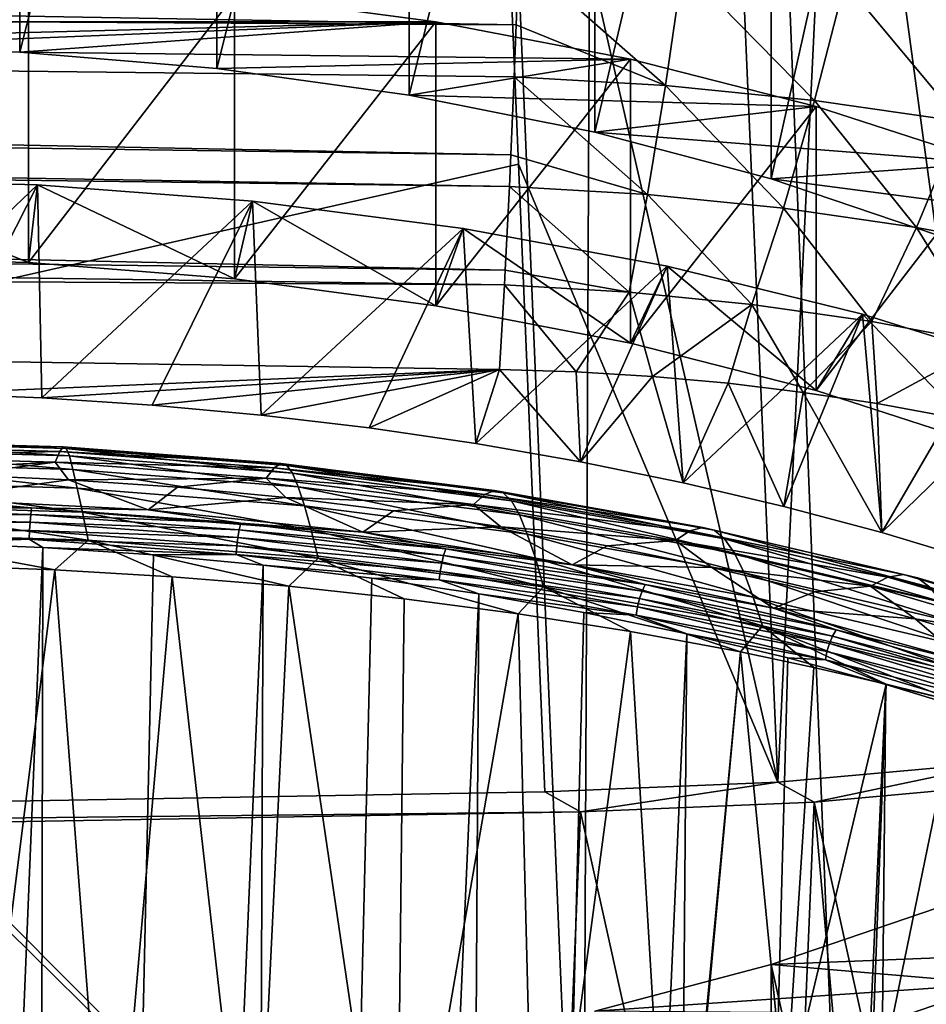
# Model space of a CAD drawing. Header units: metres. Extents: x -109 to 109, y -78 to 121.
# Tile 1020 of 1056: x 77.72 to 83.25, y -8.53 to -2.52. Entities that reach past the tile are written whole.
import ezdxf

# ---------------------------------------------------------------- set-up
doc = ezdxf.new("R2010")
doc.units = ezdxf.units.M
doc.layers.add('solid_508554_SW0001', color=7, linetype='CONTINUOUS')

msp = doc.modelspace()

# ---------------------------------------------------------------- linework, layer by layer
at = {"layer": 'solid_508554_SW0001'}
for points in [[(85.946709, -11.078616, -19.508739), (82.994003, 25.270775, -38.917351), (84.637512, 25.541044, -38.537006)], [(84.380135, -11.303519, -19.861017), (81.315811, 25.073969, -39.156639), (82.994003, 25.270775, -38.917351)], [(85.946709, -11.078616, -19.508739), (84.380135, -11.303519, -19.861017), (82.994003, 25.270775, -38.917351)], [(81.315811, 25.073969, -39.156639), (81.14859, -11.530108, -20.201883), (80.387276, 6.654893, -29.697725)], [(82.773148, -11.451216, -20.095688), (81.14859, -11.530108, -20.201883), (81.315811, 25.073969, -39.156639)], [(84.380135, -11.303519, -19.861017), (82.773148, -11.451216, -20.095688), (81.315811, 25.073969, -39.156639)], [(63.469975, 6.192746, -30.122536), (80.387276, 6.654893, -29.697725), (81.14859, -11.530108, -20.201883)], [(63.329746, 6.03775, -30.047371), (63.469975, 6.192746, -30.122536), (81.14859, -11.530108, -20.201883)], [(61.996216, 4.658984, -29.382126), (63.329746, 6.03775, -30.047371), (81.14859, -11.530108, -20.201883)], [(61.628754, 4.306551, -29.213125), (61.996216, 4.658984, -29.382126), (81.14859, -11.530108, -20.201883)], [(60.411095, 3.212779, -28.691673), (61.628754, 4.306551, -29.213125), (81.14859, -11.530108, -20.201883)], [(59.783779, 2.689857, -28.444147), (60.411095, 3.212779, -28.691673), (81.14859, -11.530108, -20.201883)], [(58.722435, 1.861496, -28.054703), (59.783779, 2.689857, -28.444147), (81.14859, -11.530108, -20.201883)], [(77.7164, -2.721822, 14.485667), (76.5, -2.688844, 14.542786), (77.716362, 2.127923, 11.685671)], [(77.7164, -2.721822, 14.485667), (77.716362, 2.127923, 11.685671), (78.918457, 2.029385, 11.514997)], [(77.7164, -2.721822, 14.485667), (78.918457, 2.029385, 11.514997), (78.91851, -2.820364, 14.314987)], [(78.91851, -2.820364, 14.314987), (78.918457, 2.029385, 11.514997), (80.092194, 1.866439, 11.232767)], [(57.815121, 1.205033, -27.748676), (58.722435, 1.861496, -28.054703), (81.14859, -11.530108, -20.201883)], [(78.91851, -2.820364, 14.314987), (80.092194, 1.866439, 11.232767), (80.092232, -2.98331, 14.032755)], [(80.092232, -2.98331, 14.032755), (80.092194, 1.866439, 11.232767), (81.223808, 1.640997, 10.84229)], [(80.092232, -2.98331, 14.032755), (81.223808, 1.640997, 10.84229), (81.223824, -3.208749, 13.642284)], [(81.223824, -3.208749, 13.642284), (81.223808, 1.640997, 10.84229), (82.300041, 1.355702, 10.348145)], [(81.223824, -3.208749, 13.642284), (82.300041, 1.355702, 10.348145), (82.300018, -3.494034, 13.148155)], [(82.300018, -3.494034, 13.148155), (82.300041, 1.355702, 10.348145), (83.308266, 1.0139, 9.756125)], [(56.940334, 0.613612, -27.475229), (57.815121, 1.205033, -27.748676), (81.14859, -11.530108, -20.201883)], [(82.300018, -3.494034, 13.148155), (83.308266, 1.0139, 9.756125), (83.30822, -3.835825, 12.556156)], [(55.729958, -0.142934, -27.129026), (56.940334, 0.613612, -27.475229), (81.14859, -11.530108, -20.201883)], [(83.743111, -7.046091, -18.515766), (83.411385, 0.626964, -22.523962), (82.712982, 0.551443, -22.646475)], [(82.341148, -7.172977, -18.73554), (82.712982, 0.551443, -22.646475), (82.009338, 0.492534, -22.739634)], [(82.341148, -7.172977, -18.73554), (83.743111, -7.046091, -18.515766), (82.712982, 0.551443, -22.646475)], [(82.341148, -7.172977, -18.73554), (82.009338, 0.492534, -22.739634), (80.598335, 0.425171, -22.83688)], [(80.598335, 0.425171, -22.83688), (53.05484, -0.055749, -23.669857), (62.333652, -7.556811, -19.40036)], [(80.758621, -3.403568, -20.837589), (80.598335, 0.425171, -22.83688), (62.333652, -7.556811, -19.40036)], [(82.341148, -7.172977, -18.73554), (80.598335, 0.425171, -22.83688), (80.758621, -3.403568, -20.837589)], [(55.071178, -0.526591, -26.955231), (55.729958, -0.142934, -27.129026), (81.14859, -11.530108, -20.201883)], [(53.52663, -1.3544, -26.585077), (55.071178, -0.526591, -26.955231), (81.14859, -11.530108, -20.201883)], [(53.110744, -1.560997, -26.493895), (53.52663, -1.3544, -26.585077), (81.14859, -11.530108, -20.201883)], [(22.919664, -1.530367, 22.35878), (80.745361, -2.555794, 20.688955), (80.761269, -2.137419, 21.034967)], [(22.919664, -1.530367, 22.35878), (24.056143, -2.221804, 21.703217), (80.745361, -2.555794, 20.688955)], [(51.244095, -2.409353, -26.125713), (53.110744, -1.560997, -26.493895), (81.14859, -11.530108, -20.201883)], [(81.654694, -2.92559, 20.322475), (80.761269, -2.137419, 21.034967), (80.745361, -2.555794, 20.688955)], [(81.76149, -2.196542, 20.953304), (80.761269, -2.137419, 21.034967), (81.654694, -2.92559, 20.322475)], [(81.76149, -2.196542, 20.953304), (81.654694, -2.92559, 20.322475), (82.56366, -3.017047, 20.178062)], [(82.747986, -2.295825, 20.799891), (81.76149, -2.196542, 20.953304), (82.56366, -3.017047, 20.178062)], [(24.056143, -2.221804, 21.703217), (80.732651, -2.871363, 20.401348), (80.745361, -2.555794, 20.688955)], [(24.056143, -2.221804, 21.703217), (80.712067, -3.348359, 19.916126), (80.732651, -2.871363, 20.401348)], [(24.056143, -2.221804, 21.703217), (24.634529, -2.573519, 21.321756), (80.712067, -3.348359, 19.916126)], [(76.5, -3.970895, 16.322208), (76.5, -2.238844, 15.322208), (77.770103, -2.272128, 15.264559)], [(77.770103, -4.004179, 16.264559), (76.5, -3.970895, 16.322208), (77.770103, -2.272128, 15.264559)], [(77.770103, -4.004179, 16.264559), (77.770103, -2.272128, 15.264559), (79.02623, -2.371609, 15.092253)], [(82.747986, -2.295825, 20.799891), (82.56366, -3.017047, 20.178062), (83.453758, -3.144498, 19.969561)], [(83.714401, -2.434199, 20.576492), (82.747986, -2.295825, 20.799891), (83.453758, -3.144498, 19.969561)], [(72.745361, -2.53619, 14.80719), (80.254639, -2.53619, 14.80719), (79.02623, -2.371609, 15.092253)], [(73.97377, -2.371609, 15.092253), (72.745361, -2.53619, 14.80719), (79.02623, -2.371609, 15.092253)], [(77.770103, -4.004179, 16.264559), (79.02623, -2.371609, 15.092253), (79.02623, -4.10366, 16.092253)], [(79.02623, -4.10366, 16.092253), (79.02623, -2.371609, 15.092253), (80.254639, -2.53619, 14.80719)], [(51.088249, -2.474628, -26.097864), (51.244095, -2.409353, -26.125713), (81.14859, -11.530108, -20.201883)], [(49.041775, -3.246512, -25.776564), (51.088249, -2.474628, -26.097864), (81.14859, -11.530108, -20.201883)], [(24.634529, -2.573519, 21.321756), (80.703201, -3.541171, 19.700146), (80.712067, -3.348359, 19.916126)], [(24.634529, -2.573519, 21.321756), (25.053471, -2.827595, 21.021948), (80.703201, -3.541171, 19.700146)], [(71.558113, -2.764065, 14.412498), (76.5, -2.688844, 14.542786), (80.254639, -2.53619, 14.80719)], [(72.745361, -2.53619, 14.80719), (71.558113, -2.764065, 14.412498), (80.254639, -2.53619, 14.80719)], [(77.7164, -2.721822, 14.485667), (80.254639, -2.53619, 14.80719), (76.5, -2.688844, 14.542786)], [(77.7164, -2.721822, 14.485667), (81.441887, -2.764065, 14.412498), (80.254639, -2.53619, 14.80719)], [(79.02623, -4.10366, 16.092253), (80.254639, -2.53619, 14.80719), (80.254639, -4.268241, 15.80719)], [(80.254639, -4.268241, 15.80719), (80.254639, -2.53619, 14.80719), (81.441887, -2.764065, 14.412498)], [(81.654694, -2.92559, 20.322475), (80.745361, -2.555794, 20.688955), (80.732651, -2.871363, 20.401348)], [(77.7164, -2.721822, 14.485667), (78.91851, -2.820364, 14.314987), (81.441887, -2.764065, 14.412498)], [(78.91851, -2.820364, 14.314987), (80.092232, -2.98331, 14.032755), (81.441887, -2.764065, 14.412498)], [(80.092232, -2.98331, 14.032755), (82.575005, -3.052741, 13.912497), (81.441887, -2.764065, 14.412498)], [(80.254639, -4.268241, 15.80719), (81.441887, -2.764065, 14.412498), (81.441887, -4.496116, 15.412498)], [(81.441887, -4.496116, 15.412498), (81.441887, -2.764065, 14.412498), (82.575005, -3.052741, 13.912497)], [(25.053471, -2.827595, 21.021948), (80.677933, -4.051526, 19.061102), (80.703201, -3.541171, 19.700146)], [(25.053471, -2.827595, 21.021948), (25.931858, -3.355873, 20.318785), (80.677933, -4.051526, 19.061102)], [(81.544853, -3.590265, 19.62446), (80.732651, -2.871363, 20.401348), (80.712067, -3.348359, 19.916126)], [(81.654694, -2.92559, 20.322475), (80.732651, -2.871363, 20.401348), (81.544853, -3.590265, 19.62446)], [(81.654694, -2.92559, 20.322475), (81.544853, -3.590265, 19.62446), (82.374115, -3.673553, 19.489511)], [(82.56366, -3.017047, 20.178062), (81.654694, -2.92559, 20.322475), (82.374115, -3.673553, 19.489511)], [(80.092232, -2.98331, 14.032755), (81.223824, -3.208749, 13.642284), (82.575005, -3.052741, 13.912497)], [(81.223824, -3.208749, 13.642284), (83.641586, -3.399064, 13.312648), (82.575005, -3.052741, 13.912497)], [(81.441887, -4.496116, 15.412498), (82.575005, -3.052741, 13.912497), (82.575005, -4.784792, 14.912497)], [(82.56366, -3.017047, 20.178062), (82.374115, -3.673553, 19.489511), (83.185806, -3.78967, 19.296503)], [(83.453758, -3.144498, 19.969561), (82.56366, -3.017047, 20.178062), (83.185806, -3.78967, 19.296503)], [(82.575005, -4.784792, 14.912497), (82.575005, -3.052741, 13.912497), (83.641586, -3.399064, 13.312648)], [(83.453758, -3.144498, 19.969561), (83.185806, -3.78967, 19.296503), (83.974747, -3.937689, 19.047024)], [(81.223824, -3.208749, 13.642284), (82.300018, -3.494034, 13.148155), (83.641586, -3.399064, 13.312648)], [(47.672459, -3.692732, -25.598148), (49.041775, -3.246512, -25.776564), (81.14859, -11.530108, -20.201883)], [(25.931858, -3.355873, 20.318785), (26.709761, -3.814027, 19.593912), (80.67321, -4.140594, 18.937866)], [(25.931858, -3.355873, 20.318785), (80.67321, -4.140594, 18.937866), (80.677933, -4.051526, 19.061102)], [(81.544853, -3.590265, 19.62446), (80.712067, -3.348359, 19.916126), (80.703201, -3.541171, 19.700146)], [(80.758621, -3.403568, -20.837589), (62.333652, -7.556811, -19.40036), (80.918915, -7.232305, -18.838299)], [(82.341148, -7.172977, -18.73554), (80.758621, -3.403568, -20.837589), (80.918915, -7.232305, -18.838299)], [(82.300018, -3.494034, 13.148155), (84.629936, -3.799238, 12.619527), (83.641586, -3.399064, 13.312648)], [(82.575005, -4.784792, 14.912497), (83.641586, -3.399064, 13.312648), (83.641586, -5.131115, 14.312648)], [(77.825401, -3.529506, 17.086716), (76.5, -4.794933, 17.894934), (76.5, -3.495895, 17.144934)], [(77.770103, -4.004179, 16.264559), (76.5, -3.495895, 17.144934), (76.5, -3.970895, 16.322208)], [(77.770103, -4.004179, 16.264559), (77.825401, -3.529506, 17.086716), (76.5, -3.495895, 17.144934)], [(77.825401, -3.529506, 17.086716), (77.176514, -4.803673, 17.879795), (76.5, -4.794933, 17.894934)], [(77.825401, -3.529506, 17.086716), (77.851974, -4.829909, 17.834352), (77.176514, -4.803673, 17.879795)], [(77.770103, -4.004179, 16.264559), (79.02623, -4.10366, 16.092253), (77.825401, -3.529506, 17.086716)], [(79.137115, -3.629986, 16.91268), (77.851974, -4.829909, 17.834352), (77.825401, -3.529506, 17.086716)], [(79.02623, -4.10366, 16.092253), (79.137115, -3.629986, 16.91268), (77.825401, -3.529506, 17.086716)], [(81.432999, -4.184717, 18.865999), (80.703201, -3.541171, 19.700146), (80.677933, -4.051526, 19.061102)], [(81.544853, -3.590265, 19.62446), (80.703201, -3.541171, 19.700146), (81.432999, -4.184717, 18.865999)], [(82.300018, -3.494034, 13.148155), (83.30822, -3.835825, 12.556156), (84.629936, -3.799238, 12.619527)], [(81.544853, -3.590265, 19.62446), (81.432999, -4.184717, 18.865999), (82.181137, -4.259571, 18.740887)], [(82.374115, -3.673553, 19.489511), (81.544853, -3.590265, 19.62446), (82.181137, -4.259571, 18.740887)], [(79.137115, -3.629986, 16.91268), (78.523674, -4.873559, 17.758749), (77.851974, -4.829909, 17.834352)], [(79.137115, -3.629986, 16.91268), (79.18911, -4.93442, 17.653334), (78.523674, -4.873559, 17.758749)], [(79.02623, -4.10366, 16.092253), (80.254639, -4.268241, 15.80719), (79.137115, -3.629986, 16.91268)], [(80.421707, -3.796293, 16.624628), (79.18911, -4.93442, 17.653334), (79.137115, -3.629986, 16.91268)], [(80.254639, -4.268241, 15.80719), (80.421707, -3.796293, 16.624628), (79.137115, -3.629986, 16.91268)], [(47.181728, -3.838587, -25.541527), (47.672459, -3.692732, -25.598148), (81.14859, -11.530108, -20.201883)], [(82.374115, -3.673553, 19.489511), (82.181137, -4.259571, 18.740887), (82.913048, -4.364048, 18.563829)], [(83.185806, -3.78967, 19.296503), (82.374115, -3.673553, 19.489511), (82.913048, -4.364048, 18.563829)], [(77.176514, -4.803673, 17.879795), (80.643387, -4.656782, 18.134216), (26.709761, -3.814027, 19.593912)], [(80.67321, -4.140594, 18.937866), (26.709761, -3.814027, 19.593912), (80.643387, -4.656782, 18.134216)], [(46.275829, -4.088829, -25.446898), (47.181728, -3.838587, -25.541527), (81.14859, -11.530108, -20.201883)], [(80.421707, -3.796293, 16.624628), (79.847961, -5.012454, 17.518175), (79.18911, -4.93442, 17.653334)], [(80.421707, -3.796293, 16.624628), (80.498306, -5.107474, 17.353596), (79.847961, -5.012454, 17.518175)], [(80.254639, -4.268241, 15.80719), (81.441887, -4.496116, 15.412498), (80.421707, -3.796293, 16.624628)], [(81.666054, -4.026722, 16.225513), (80.498306, -5.107474, 17.353596), (80.421707, -3.796293, 16.624628)], [(81.441887, -4.496116, 15.412498), (81.666054, -4.026722, 16.225513), (80.421707, -3.796293, 16.624628)], [(83.185806, -3.78967, 19.296503), (82.913048, -4.364048, 18.563829), (83.624161, -4.497297, 18.336309)], [(83.974747, -3.937689, 19.047024), (83.185806, -3.78967, 19.296503), (83.624161, -4.497297, 18.336309)], [(81.666054, -4.026722, 16.225513), (81.137535, -5.2191, 17.160254), (80.498306, -5.107474, 17.353596)], [(81.432999, -4.184717, 18.865999), (80.677933, -4.051526, 19.061102), (80.67321, -4.140594, 18.937866)], [(81.666054, -4.026722, 16.225513), (81.763802, -5.346966, 16.938784), (81.137535, -5.2191, 17.160254)], [(81.441887, -4.496116, 15.412498), (82.575005, -4.784792, 14.912497), (81.666054, -4.026722, 16.225513)], [(82.857445, -4.318922, 15.719408), (81.763802, -5.346966, 16.938784), (81.666054, -4.026722, 16.225513)], [(82.575005, -4.784792, 14.912497), (82.857445, -4.318922, 15.719408), (81.666054, -4.026722, 16.225513)], [(45.302071, -4.330814, -25.359234), (46.275829, -4.088829, -25.446898), (81.14859, -11.530108, -20.201883)], [(80.67321, -4.140594, 18.937866), (80.643387, -4.656782, 18.134216), (81.109558, -4.671045, 18.109512)], [(81.432999, -4.184717, 18.865999), (80.67321, -4.140594, 18.937866), (81.109558, -4.671045, 18.109512)], [(81.432999, -4.184717, 18.865999), (81.109558, -4.671045, 18.109512), (81.575378, -4.699065, 18.060982)], [(82.181137, -4.259571, 18.740887), (81.432999, -4.184717, 18.865999), (81.575378, -4.699065, 18.060982)], [(82.181137, -4.259571, 18.740887), (81.575378, -4.699065, 18.060982), (82.038254, -4.74077, 17.988745)], [(82.181137, -4.259571, 18.740887), (82.038254, -4.74077, 17.988745), (82.495758, -4.79598, 17.893118)], [(82.913048, -4.364048, 18.563829), (82.181137, -4.259571, 18.740887), (82.495758, -4.79598, 17.893118)], [(82.857445, -4.318922, 15.719408), (82.376808, -5.491022, 16.689272), (81.763802, -5.346966, 16.938784)], [(82.857445, -4.318922, 15.719408), (82.974243, -5.650765, 16.412588), (82.376808, -5.491022, 16.689272)], [(82.575005, -4.784792, 14.912497), (83.641586, -5.131115, 14.312648), (82.857445, -4.318922, 15.719408)], [(83.98362, -4.669896, 15.111504), (82.974243, -5.650765, 16.412588), (82.857445, -4.318922, 15.719408)], [(83.641586, -5.131115, 14.312648), (83.98362, -4.669896, 15.111504), (82.857445, -4.318922, 15.719408)], [(44.865479, -4.430293, -25.324623), (45.302071, -4.330814, -25.359234), (81.14859, -11.530108, -20.201883)], [(82.913048, -4.364048, 18.563829), (82.495758, -4.79598, 17.893118), (82.945496, -4.864398, 17.774616)], [(83.624161, -4.497297, 18.336309), (82.913048, -4.364048, 18.563829), (82.945496, -4.864398, 17.774616)], [(44.865479, -4.430293, -25.324623), (81.14859, -11.530108, -20.201883), (43.45417, -4.713041, -25.232952)], [(83.624161, -4.497297, 18.336309), (82.945496, -4.864398, 17.774616), (83.384651, -4.945528, 17.634094)], [(77.176514, -4.803673, 17.879795), (77.851974, -4.829909, 17.834352), (80.643387, -4.656782, 18.134216)], [(77.851974, -4.829909, 17.834352), (78.523674, -4.873559, 17.758749), (80.643387, -4.656782, 18.134216)], [(78.523674, -4.873559, 17.758749), (79.18911, -4.93442, 17.653334), (80.643387, -4.656782, 18.134216)], [(79.18911, -4.93442, 17.653334), (79.847961, -5.012454, 17.518175), (80.643387, -4.656782, 18.134216)], [(79.847961, -5.012454, 17.518175), (80.498306, -5.107474, 17.353596), (80.643387, -4.656782, 18.134216)], [(80.498306, -5.107474, 17.353596), (81.137535, -5.2191, 17.160254), (80.643387, -4.656782, 18.134216)], [(81.137535, -5.2191, 17.160254), (81.109558, -4.671045, 18.109512), (80.643387, -4.656782, 18.134216)], [(81.137535, -5.2191, 17.160254), (81.575378, -4.699065, 18.060982), (81.109558, -4.671045, 18.109512)], [(83.98362, -4.669896, 15.111504), (83.553719, -5.825535, 16.109877), (82.974243, -5.650765, 16.412588)], [(81.14859, -11.530108, -20.201883), (43.466999, -12.188044, -21.341459), (43.45417, -4.713041, -25.232952)], [(81.137535, -5.2191, 17.160254), (81.763802, -5.346966, 16.938784), (81.575378, -4.699065, 18.060982)], [(81.763802, -5.346966, 16.938784), (82.038254, -4.74077, 17.988745), (81.575378, -4.699065, 18.060982)], [(81.763802, -5.346966, 16.938784), (82.376808, -5.491022, 16.689272), (82.038254, -4.74077, 17.988745)], [(82.376808, -5.491022, 16.689272), (82.495758, -4.79598, 17.893118), (82.038254, -4.74077, 17.988745)], [(82.376808, -5.491022, 16.689272), (82.974243, -5.650765, 16.412588), (82.495758, -4.79598, 17.893118)], [(82.974243, -5.650765, 16.412588), (82.945496, -4.864398, 17.774616), (82.495758, -4.79598, 17.893118)], [(82.974243, -5.650765, 16.412588), (83.384651, -4.945528, 17.634094), (82.945496, -4.864398, 17.774616)], [(82.974243, -5.650765, 16.412588), (83.553719, -5.825535, 16.109877), (83.384651, -4.945528, 17.634094)], [(76.64357, -5.09134, 19.301611), (77.982079, -5.128926, 19.236439), (76.642639, -5.119899, 19.074171)], [(76.643555, -5.099473, 19.527483), (78.000351, -5.138153, 19.460386), (76.64357, -5.09134, 19.301611)], [(78.019196, -5.184008, 19.677481), (78.000351, -5.138153, 19.460386), (76.643555, -5.099473, 19.527483)], [(76.646202, -5.144266, 19.746441), (78.019196, -5.184008, 19.677481), (76.643555, -5.099473, 19.527483)], [(78.000351, -5.138153, 19.460386), (77.982079, -5.128926, 19.236439), (76.64357, -5.09134, 19.301611)], [(76.642639, -5.119899, 19.074171), (77.960999, -5.156461, 19.010799), (76.637161, -5.185179, 18.850506)], [(77.960999, -5.156461, 19.010799), (77.933716, -5.220891, 18.788631), (76.637161, -5.185179, 18.850506)], [(77.982079, -5.128926, 19.236439), (77.960999, -5.156461, 19.010799), (76.642639, -5.119899, 19.074171)], [(78.041466, -5.265824, 19.883476), (78.019196, -5.184008, 19.677481), (76.646202, -5.144266, 19.746441)], [(76.654495, -5.225125, 19.954113), (78.041466, -5.265824, 19.883476), (76.646202, -5.144266, 19.746441)], [(77.960999, -5.156461, 19.010799), (79.268005, -5.256212, 18.837988), (77.933716, -5.220891, 18.788631)], [(77.982079, -5.128926, 19.236439), (79.308784, -5.230324, 19.060753), (77.960999, -5.156461, 19.010799)], [(79.308784, -5.230324, 19.060753), (79.268005, -5.256212, 18.837988), (77.960999, -5.156461, 19.010799)], [(79.344887, -5.24119, 19.281836), (79.308784, -5.230324, 19.060753), (77.982079, -5.128926, 19.236439)], [(78.000351, -5.138153, 19.460386), (79.344887, -5.24119, 19.281836), (77.982079, -5.128926, 19.236439)], [(79.379471, -5.28855, 19.4963), (79.344887, -5.24119, 19.281836), (78.000351, -5.138153, 19.460386)], [(78.019196, -5.184008, 19.677481), (79.379471, -5.28855, 19.4963), (78.000351, -5.138153, 19.460386)], [(76.637161, -5.185179, 18.850506), (77.933716, -5.220891, 18.788631), (76.674019, -5.287306, 18.635794)], [(77.933716, -5.220891, 18.788631), (77.345604, -5.299391, 18.614861), (76.674019, -5.287306, 18.635794)], [(77.933716, -5.220891, 18.788631), (78.013626, -5.328573, 18.564316), (77.345604, -5.299391, 18.614861)], [(77.933716, -5.220891, 18.788631), (79.219398, -5.319117, 18.618483), (78.013626, -5.328573, 18.564316)], [(79.268005, -5.256212, 18.837988), (79.219398, -5.319117, 18.618483), (77.933716, -5.220891, 18.788631)], [(79.41523, -5.371653, 19.700047), (79.379471, -5.28855, 19.4963), (78.019196, -5.184008, 19.677481)], [(78.041466, -5.265824, 19.883476), (79.41523, -5.371653, 19.700047), (78.019196, -5.184008, 19.677481)], [(78.067848, -5.380841, 20.077728), (78.041466, -5.265824, 19.883476), (76.654495, -5.225125, 19.954113)], [(76.668968, -5.339227, 20.149963), (78.067848, -5.380841, 20.077728), (76.654495, -5.225125, 19.954113)], [(79.453003, -5.48781, 19.892313), (79.41523, -5.371653, 19.700047), (78.041466, -5.265824, 19.883476)], [(78.067848, -5.380841, 20.077728), (79.453003, -5.48781, 19.892313), (78.041466, -5.265824, 19.883476)], [(79.268005, -5.256212, 18.837988), (80.552673, -5.418287, 18.55724), (79.219398, -5.319117, 18.618483)], [(79.308784, -5.230324, 19.060753), (80.612434, -5.394762, 18.775892), (79.268005, -5.256212, 18.837988)], [(80.612434, -5.394762, 18.775892), (80.552673, -5.418287, 18.55724), (79.268005, -5.256212, 18.837988)], [(80.66568, -5.407907, 18.993006), (80.612434, -5.394762, 18.775892), (79.308784, -5.230324, 19.060753)], [(79.344887, -5.24119, 19.281836), (80.66568, -5.407907, 18.993006), (79.308784, -5.230324, 19.060753)], [(80.715324, -5.457313, 19.203907), (80.66568, -5.407907, 18.993006), (79.344887, -5.24119, 19.281836)], [(79.379471, -5.28855, 19.4963), (80.715324, -5.457313, 19.203907), (79.344887, -5.24119, 19.281836)], [(78.098511, -5.525781, 20.260492), (78.067848, -5.380841, 20.077728), (76.668968, -5.339227, 20.149963)], [(76.689552, -5.483201, 20.334402), (78.098511, -5.525781, 20.260492), (76.668968, -5.339227, 20.149963)], [(77.168655, -5.445196, 18.36232), (77.345604, -5.299391, 18.614861), (78.013626, -5.328573, 18.564316)], [(78.499107, -5.51287, 18.245106), (77.168655, -5.445196, 18.36232), (78.013626, -5.328573, 18.564316)], [(79.219398, -5.319117, 18.618483), (78.678154, -5.374808, 18.484234), (78.013626, -5.328573, 18.564316)], [(78.499107, -5.51287, 18.245106), (78.013626, -5.328573, 18.564316), (78.678154, -5.374808, 18.484234)], [(79.219398, -5.319117, 18.618483), (79.339241, -5.438059, 18.37468), (78.678154, -5.374808, 18.484234)], [(79.219398, -5.319117, 18.618483), (80.483467, -5.478897, 18.341722), (79.339241, -5.438059, 18.37468)], [(80.552673, -5.418287, 18.55724), (80.483467, -5.478897, 18.341722), (79.219398, -5.319117, 18.618483)], [(80.763878, -5.542121, 19.404682), (80.715324, -5.457313, 19.203907), (79.379471, -5.28855, 19.4963)], [(79.41523, -5.371653, 19.700047), (80.763878, -5.542121, 19.404682), (79.379471, -5.28855, 19.4963)], [(79.493179, -5.633856, 20.073158), (79.453003, -5.48781, 19.892313), (78.067848, -5.380841, 20.077728)], [(78.098511, -5.525781, 20.260492), (79.493179, -5.633856, 20.073158), (78.067848, -5.380841, 20.077728)], [(78.499107, -5.51287, 18.245106), (78.678154, -5.374808, 18.484234), (79.339241, -5.438059, 18.37468)], [(80.812332, -5.65973, 19.594425), (80.763878, -5.542121, 19.404682), (79.41523, -5.371653, 19.700047)], [(79.453003, -5.48781, 19.892313), (80.812332, -5.65973, 19.594425), (79.41523, -5.371653, 19.700047)], [(80.612434, -5.394762, 18.775892), (81.881989, -5.621052, 18.383919), (80.552673, -5.418287, 18.55724)], [(81.951454, -5.63723, 18.595768), (81.881989, -5.621052, 18.383919), (80.612434, -5.394762, 18.775892)], [(80.66568, -5.407907, 18.993006), (81.951454, -5.63723, 18.595768), (80.612434, -5.394762, 18.775892)], [(77.78849, -5.499598, 18.281319), (76.5, -5.467947, 18.336138), (77.168655, -5.445196, 18.36232)], [(77.78849, -5.499598, 18.281319), (77.168655, -5.445196, 18.36232), (78.499107, -5.51287, 18.245106)], [(79.809036, -5.647523, 18.011879), (78.499107, -5.51287, 18.245106), (79.339241, -5.438059, 18.37468)], [(79.809036, -5.647523, 18.011879), (79.339241, -5.438059, 18.37468), (79.996918, -5.518459, 18.235424)], [(80.483467, -5.478897, 18.341722), (79.996918, -5.518459, 18.235424), (79.339241, -5.438059, 18.37468)], [(80.552673, -5.418287, 18.55724), (81.804184, -5.641387, 18.170807), (80.483467, -5.478897, 18.341722)], [(81.881989, -5.621052, 18.383919), (81.804184, -5.641387, 18.170807), (80.552673, -5.418287, 18.55724)], [(82.015244, -5.689329, 18.801987), (81.951454, -5.63723, 18.595768), (80.66568, -5.407907, 18.993006)], [(80.715324, -5.457313, 19.203907), (82.015244, -5.689329, 18.801987), (80.66568, -5.407907, 18.993006)], [(82.075706, -5.776371, 18.99888), (82.015244, -5.689329, 18.801987), (80.715324, -5.457313, 19.203907)], [(80.763878, -5.542121, 19.404682), (82.075706, -5.776371, 18.99888), (80.715324, -5.457313, 19.203907)], [(76.5, -5.508786, 18.304457), (76.5, -5.467947, 18.336138), (77.78849, -5.499598, 18.281319)], [(77.783806, -5.54032, 18.249838), (76.5, -5.508786, 18.304457), (77.78849, -5.499598, 18.281319)], [(76.5, -5.556378, 18.284302), (76.5, -5.508786, 18.304457), (77.783806, -5.54032, 18.249838)], [(76.689552, -5.483201, 20.334402), (76.716179, -5.653674, 20.507839), (78.133614, -5.697365, 20.432013)], [(76.689552, -5.483201, 20.334402), (78.133614, -5.697365, 20.432013), (78.098511, -5.525781, 20.260492)], [(77.783806, -5.54032, 18.249838), (77.78849, -5.499598, 18.281319), (79.064575, -5.594242, 18.11739)], [(79.064575, -5.594242, 18.11739), (77.78849, -5.499598, 18.281319), (78.499107, -5.51287, 18.245106)], [(79.064575, -5.594242, 18.11739), (78.499107, -5.51287, 18.245106), (79.809036, -5.647523, 18.011879)], [(80.86129, -5.807105, 19.772968), (80.812332, -5.65973, 19.594425), (79.453003, -5.48781, 19.892313)], [(79.493179, -5.633856, 20.073158), (80.86129, -5.807105, 19.772968), (79.453003, -5.48781, 19.892313)], [(79.809036, -5.647523, 18.011879), (79.996918, -5.518459, 18.235424), (80.65081, -5.61623, 18.06608)], [(80.483467, -5.478897, 18.341722), (80.65081, -5.61623, 18.06608), (79.996918, -5.518459, 18.235424)], [(80.483467, -5.478897, 18.341722), (81.715378, -5.698825, 17.960793), (80.65081, -5.61623, 18.06608)], [(81.804184, -5.641387, 18.170807), (81.715378, -5.698825, 17.960793), (80.483467, -5.478897, 18.341722)], [(77.779762, -5.587813, 18.229853), (76.5, -5.556378, 18.284302), (77.783806, -5.54032, 18.249838)], [(76.5, -5.607547, 18.277014), (76.5, -5.556378, 18.284302), (77.779762, -5.587813, 18.229853)], [(77.779762, -5.587813, 18.229853), (77.783806, -5.54032, 18.249838), (79.055244, -5.63462, 18.086506)], [(79.055244, -5.63462, 18.086506), (77.783806, -5.54032, 18.249838), (79.064575, -5.594242, 18.11739)], [(78.098511, -5.525781, 20.260492), (78.133614, -5.697365, 20.432013), (79.536148, -5.806625, 20.24264)], [(78.098511, -5.525781, 20.260492), (79.536148, -5.806625, 20.24264), (79.493179, -5.633856, 20.073158)], [(82.133957, -5.89585, 19.185377), (82.075706, -5.776371, 18.99888), (80.763878, -5.542121, 19.404682)], [(80.812332, -5.65973, 19.594425), (82.133957, -5.89585, 19.185377), (80.763878, -5.542121, 19.404682)], [(77.776634, -5.638905, 18.2227), (76.5, -5.607547, 18.277014), (77.779762, -5.587813, 18.229853)], [(76.5, -5.658875, 18.283081), (76.5, -5.607547, 18.277014), (77.776634, -5.638905, 18.2227)], [(77.774635, -5.690184, 18.228853), (76.5, -5.658875, 18.283081), (77.776634, -5.638905, 18.2227)], [(77.774635, -5.690184, 18.228853), (77.776634, -5.638905, 18.2227), (79.04097, -5.732679, 18.060278)], [(77.776634, -5.638905, 18.2227), (77.779762, -5.587813, 18.229853), (79.047195, -5.681817, 18.067036)], [(79.04097, -5.732679, 18.060278), (77.776634, -5.638905, 18.2227), (79.047195, -5.681817, 18.067036)], [(79.047195, -5.681817, 18.067036), (77.779762, -5.587813, 18.229853), (79.055244, -5.63462, 18.086506)], [(79.047195, -5.681817, 18.067036), (79.055244, -5.63462, 18.086506), (80.302071, -5.790778, 17.816032)], [(79.055244, -5.63462, 18.086506), (79.064575, -5.594242, 18.11739), (80.315964, -5.75097, 17.845928)], [(80.302071, -5.790778, 17.816032), (79.055244, -5.63462, 18.086506), (80.315964, -5.75097, 17.845928)], [(80.315964, -5.75097, 17.845928), (79.064575, -5.594242, 18.11739), (79.809036, -5.647523, 18.011879)], [(79.493179, -5.633856, 20.073158), (79.536148, -5.806625, 20.24264), (80.911354, -5.981213, 19.940147)], [(79.493179, -5.633856, 20.073158), (80.911354, -5.981213, 19.940147), (80.86129, -5.807105, 19.772968)], [(81.084991, -5.847775, 17.665033), (79.809036, -5.647523, 18.011879), (80.65081, -5.61623, 18.06608)], [(81.084991, -5.847775, 17.665033), (80.65081, -5.61623, 18.06608), (81.298981, -5.731338, 17.866709)], [(81.715378, -5.698825, 17.960793), (81.298981, -5.731338, 17.866709), (80.65081, -5.61623, 18.06608)], [(81.804184, -5.641387, 18.170807), (83.012161, -5.923524, 17.682133), (81.715378, -5.698825, 17.960793)], [(81.881989, -5.621052, 18.383919), (83.106804, -5.907307, 17.888107), (81.804184, -5.641387, 18.170807)], [(83.106804, -5.907307, 17.888107), (83.012161, -5.923524, 17.682133), (81.804184, -5.641387, 18.170807)], [(83.191338, -5.927366, 18.093224), (83.106804, -5.907307, 17.888107), (81.881989, -5.621052, 18.383919)], [(81.951454, -5.63723, 18.595768), (83.191338, -5.927366, 18.093224), (81.881989, -5.621052, 18.383919)], [(83.268158, -5.982908, 18.293472), (83.191338, -5.927366, 18.093224), (81.951454, -5.63723, 18.595768)], [(82.015244, -5.689329, 18.801987), (83.268158, -5.982908, 18.293472), (81.951454, -5.63723, 18.595768)], [(77.774635, -5.690184, 18.228853), (76.5, -5.706888, 18.302076), (76.5, -5.658875, 18.283081)], [(77.774635, -5.690184, 18.228853), (77.180191, -5.715793, 18.28665), (76.5, -5.706888, 18.302076)], [(76.716179, -5.653674, 20.507839), (77.214645, -5.852692, 20.656105), (77.93161, -5.877963, 20.612274)], [(78.133614, -5.697365, 20.432013), (76.716179, -5.653674, 20.507839), (77.93161, -5.877963, 20.612274)], [(77.774635, -5.690184, 18.228853), (77.858513, -5.742486, 18.240417), (77.180191, -5.715793, 18.28665)], [(79.036987, -5.78381, 18.066687), (77.858513, -5.742486, 18.240417), (77.774635, -5.690184, 18.228853)], [(79.036987, -5.78381, 18.066687), (77.774635, -5.690184, 18.228853), (79.04097, -5.732679, 18.060278)], [(78.133614, -5.697365, 20.432013), (77.93161, -5.877963, 20.612274), (78.646278, -5.91994, 20.539511)], [(78.133614, -5.697365, 20.432013), (78.646278, -5.91994, 20.539511), (79.357056, -5.978683, 20.437716)], [(79.536148, -5.806625, 20.24264), (78.133614, -5.697365, 20.432013), (79.357056, -5.978683, 20.437716)], [(79.04097, -5.732679, 18.060278), (79.047195, -5.681817, 18.067036), (80.290092, -5.837482, 17.797415)], [(80.290092, -5.837482, 17.797415), (79.047195, -5.681817, 18.067036), (80.302071, -5.790778, 17.816032)], [(80.315964, -5.75097, 17.845928), (79.809036, -5.647523, 18.011879), (81.084991, -5.847775, 17.665033)], [(82.190804, -6.044879, 19.361059), (82.133957, -5.89585, 19.185377), (80.812332, -5.65973, 19.594425)], [(80.86129, -5.807105, 19.772968), (82.190804, -6.044879, 19.361059), (80.812332, -5.65973, 19.594425)], [(81.715378, -5.698825, 17.960793), (81.938324, -5.863402, 17.637966), (81.298981, -5.731338, 17.866709)], [(81.715378, -5.698825, 17.960793), (82.904991, -5.976812, 17.479311), (81.938324, -5.863402, 17.637966)], [(83.012161, -5.923524, 17.682133), (82.904991, -5.976812, 17.479311), (81.715378, -5.698825, 17.960793)], [(83.339455, -6.072813, 18.485397), (83.268158, -5.982908, 18.293472), (82.015244, -5.689329, 18.801987)], [(82.075706, -5.776371, 18.99888), (83.339455, -6.072813, 18.485397), (82.015244, -5.689329, 18.801987)], [(76.5, -38.808445, 36.65057), (77.180191, -5.715793, 18.28665), (77.858513, -5.742486, 18.240417)], [(77.789474, -38.842232, 36.592045), (76.5, -38.808445, 36.65057), (77.858513, -5.742486, 18.240417)], [(77.789474, -38.842232, 36.592045), (77.858513, -5.742486, 18.240417), (78.533119, -5.786892, 18.163504)], [(79.036987, -5.78381, 18.066687), (78.533119, -5.786892, 18.163504), (77.858513, -5.742486, 18.240417)], [(79.036987, -5.78381, 18.066687), (79.04097, -5.732679, 18.060278), (80.280838, -5.887964, 17.791317)], [(80.280838, -5.887964, 17.791317), (79.04097, -5.732679, 18.060278), (80.290092, -5.837482, 17.797415)], [(80.302071, -5.790778, 17.816032), (80.315964, -5.75097, 17.845928), (81.530602, -5.968272, 17.469551)], [(81.530602, -5.968272, 17.469551), (80.315964, -5.75097, 17.845928), (81.084991, -5.847775, 17.665033)], [(81.084991, -5.847775, 17.665033), (81.298981, -5.731338, 17.866709), (81.938324, -5.863402, 17.637966)], [(77.789474, -38.842232, 36.592045), (78.533119, -5.786892, 18.163504), (79.202148, -5.848891, 18.056118)], [(79.036987, -5.78381, 18.066687), (79.202148, -5.848891, 18.056118), (78.533119, -5.786892, 18.163504)], [(80.27491, -5.938852, 17.798147), (79.202148, -5.848891, 18.056118), (79.036987, -5.78381, 18.066687)], [(80.27491, -5.938852, 17.798147), (79.036987, -5.78381, 18.066687), (80.280838, -5.887964, 17.791317)], [(79.536148, -5.806625, 20.24264), (79.357056, -5.978683, 20.437716), (80.061531, -6.054163, 20.30694)], [(79.536148, -5.806625, 20.24264), (80.061531, -6.054163, 20.30694), (80.757141, -6.146253, 20.147406)], [(80.911354, -5.981213, 19.940147), (79.536148, -5.806625, 20.24264), (80.757141, -6.146253, 20.147406)], [(80.290092, -5.837482, 17.797415), (80.302071, -5.790778, 17.816032), (81.512283, -6.007288, 17.441025)], [(81.512283, -6.007288, 17.441025), (80.302071, -5.790778, 17.816032), (81.530602, -5.968272, 17.469551)], [(80.86129, -5.807105, 19.772968), (80.911354, -5.981213, 19.940147), (82.247047, -6.220577, 19.525505)], [(80.86129, -5.807105, 19.772968), (82.247047, -6.220577, 19.525505), (82.190804, -6.044879, 19.361059)], [(83.406448, -6.194679, 18.667757), (83.339455, -6.072813, 18.485397), (82.075706, -5.776371, 18.99888)], [(82.133957, -5.89585, 19.185377), (83.406448, -6.194679, 18.667757), (82.075706, -5.776371, 18.99888)], [(77.385857, -10.210731, 24.611996), (77.93161, -5.877963, 20.612274), (77.214645, -5.852692, 20.656105)], [(77.385857, -10.210731, 24.611996), (78.268753, -10.255301, 24.5347), (77.93161, -5.877963, 20.612274)], [(79.064819, -38.94323, 36.41711), (77.789474, -38.842232, 36.592045), (79.202148, -5.848891, 18.056118)], [(78.268753, -10.255301, 24.5347), (78.646278, -5.91994, 20.539511), (77.93161, -5.877963, 20.612274)], [(79.064819, -38.94323, 36.41711), (79.202148, -5.848891, 18.056118), (79.86377, -5.928312, 17.918556)], [(80.27491, -5.938852, 17.798147), (79.86377, -5.928312, 17.918556), (79.202148, -5.848891, 18.056118)], [(80.280838, -5.887964, 17.791317), (80.290092, -5.837482, 17.797415), (81.496498, -6.053311, 17.423588)], [(81.496498, -6.053311, 17.423588), (80.290092, -5.837482, 17.797415), (81.512283, -6.007288, 17.441025)], [(82.313858, -6.111567, 17.20813), (81.084991, -5.847775, 17.665033), (81.938324, -5.863402, 17.637966)], [(81.530602, -5.968272, 17.469551), (81.084991, -5.847775, 17.665033), (82.313858, -6.111567, 17.20813)], [(82.313858, -6.111567, 17.20813), (81.938324, -5.863402, 17.637966), (82.565773, -6.011875, 17.380804)], [(82.904991, -5.976812, 17.479311), (82.565773, -6.011875, 17.380804), (81.938324, -5.863402, 17.637966)], [(78.268753, -10.255301, 24.5347), (79.145622, -10.329597, 24.405857), (78.646278, -5.91994, 20.539511)], [(79.145622, -10.329597, 24.405857), (79.357056, -5.978683, 20.437716), (78.646278, -5.91994, 20.539511)], [(79.064819, -38.94323, 36.41711), (79.86377, -5.928312, 17.918556), (80.516174, -6.024938, 17.751198)], [(80.27491, -5.938852, 17.798147), (80.516174, -6.024938, 17.751198), (79.86377, -5.928312, 17.918556)], [(80.27491, -5.938852, 17.798147), (80.280838, -5.887964, 17.791317), (81.484291, -6.103266, 17.418404)], [(81.476486, -6.153816, 17.425817), (80.516174, -6.024938, 17.751198), (80.27491, -5.938852, 17.798147)], [(81.476486, -6.153816, 17.425817), (80.27491, -5.938852, 17.798147), (81.484291, -6.103266, 17.418404)], [(81.484291, -6.103266, 17.418404), (80.280838, -5.887964, 17.791317), (81.496498, -6.053311, 17.423588)], [(83.470116, -6.345787, 18.839846), (83.406448, -6.194679, 18.667757), (82.133957, -5.89585, 19.185377)], [(82.190804, -6.044879, 19.361059), (83.470116, -6.345787, 18.839846), (82.133957, -5.89585, 19.185377)], [(83.012161, -5.923524, 17.682133), (84.16613, -6.262634, 17.094791), (82.904991, -5.976812, 17.479311)], [(83.106804, -5.907307, 17.888107), (84.276215, -6.251466, 17.292023), (83.012161, -5.923524, 17.682133)], [(84.276215, -6.251466, 17.292023), (84.16613, -6.262634, 17.094791), (83.012161, -5.923524, 17.682133)], [(84.374458, -6.276263, 17.48893), (84.276215, -6.251466, 17.292023), (83.106804, -5.907307, 17.888107)], [(83.191338, -5.927366, 18.093224), (84.374458, -6.276263, 17.48893), (83.106804, -5.907307, 17.888107)], [(84.463036, -6.336002, 17.681904), (84.374458, -6.276263, 17.48893), (83.191338, -5.927366, 18.093224)], [(83.268158, -5.982908, 18.293472), (84.463036, -6.336002, 17.681904), (83.191338, -5.927366, 18.093224)], [(79.145622, -10.329597, 24.405857), (80.013412, -10.433624, 24.225451), (79.357056, -5.978683, 20.437716)], [(80.013412, -10.433624, 24.225451), (80.061531, -6.054163, 20.30694), (79.357056, -5.978683, 20.437716)], [(80.911354, -5.981213, 19.940147), (80.757141, -6.146253, 20.147406), (81.441376, -6.254703, 19.959547)], [(80.911354, -5.981213, 19.940147), (81.441376, -6.254703, 19.959547), (82.112381, -6.37885, 19.745268)], [(82.247047, -6.220577, 19.525505), (80.911354, -5.981213, 19.940147), (82.112381, -6.37885, 19.745268)], [(81.512283, -6.007288, 17.441025), (81.530602, -5.968272, 17.469551), (82.696785, -6.244055, 16.99188)], [(82.696785, -6.244055, 16.99188), (81.530602, -5.968272, 17.469551), (82.313858, -6.111567, 17.20813)], [(82.904991, -5.976812, 17.479311), (83.178291, -6.176066, 17.096416), (82.565773, -6.011875, 17.380804)], [(82.904991, -5.976812, 17.479311), (84.042046, -6.310791, 16.900854), (83.178291, -6.176066, 17.096416)], [(84.16613, -6.262634, 17.094791), (84.042046, -6.310791, 16.900854), (82.904991, -5.976812, 17.479311)], [(80.312065, -39.110329, 36.127686), (79.064819, -38.94323, 36.41711), (80.516174, -6.024938, 17.751198)], [(80.013412, -10.433624, 24.225451), (80.757141, -6.146253, 20.147406), (80.061531, -6.054163, 20.30694)], [(80.312065, -39.110329, 36.127686), (80.516174, -6.024938, 17.751198), (81.15757, -6.138503, 17.554497)], [(81.476486, -6.153816, 17.425817), (81.15757, -6.138503, 17.554497), (80.516174, -6.024938, 17.751198)], [(81.484291, -6.103266, 17.418404), (81.496498, -6.053311, 17.423588), (82.654785, -6.327224, 16.949156)], [(81.496498, -6.053311, 17.423588), (81.512283, -6.007288, 17.441025), (82.674225, -6.282067, 16.965094)], [(82.654785, -6.327224, 16.949156), (81.496498, -6.053311, 17.423588), (82.674225, -6.282067, 16.965094)], [(82.674225, -6.282067, 16.965094), (81.512283, -6.007288, 17.441025), (82.696785, -6.244055, 16.99188)], [(82.190804, -6.044879, 19.361059), (82.247047, -6.220577, 19.525505), (83.531464, -6.523418, 19.000965)], [(82.190804, -6.044879, 19.361059), (83.531464, -6.523418, 19.000965), (83.470116, -6.345787, 18.839846)], [(82.313858, -6.111567, 17.20813), (82.565773, -6.011875, 17.380804), (83.178291, -6.176066, 17.096416)], [(81.476486, -6.153816, 17.425817), (81.484291, -6.103266, 17.418404), (82.639748, -6.37651, 16.945129)], [(82.639748, -6.37651, 16.945129), (81.484291, -6.103266, 17.418404), (82.654785, -6.327224, 16.949156)], [(83.483025, -6.436191, 16.645864), (82.313858, -6.111567, 17.20813), (83.178291, -6.176066, 17.096416)], [(82.696785, -6.244055, 16.99188), (82.313858, -6.111567, 17.20813), (83.483025, -6.436191, 16.645864)], [(80.013412, -10.433624, 24.225451), (80.869034, -10.567375, 23.993477), (80.757141, -6.146253, 20.147406)], [(80.312065, -39.110329, 36.127686), (81.15757, -6.138503, 17.554497), (81.786201, -6.268696, 17.328995)], [(80.869034, -10.567375, 23.993477), (81.441376, -6.254703, 19.959547), (80.757141, -6.146253, 20.147406)], [(81.476486, -6.153816, 17.425817), (81.786201, -6.268696, 17.328995), (81.15757, -6.138503, 17.554497)], [(82.630127, -6.426632, 16.953285), (81.786201, -6.268696, 17.328995), (81.476486, -6.153816, 17.425817)], [(82.630127, -6.426632, 16.953285), (81.476486, -6.153816, 17.425817), (82.639748, -6.37651, 16.945129)], [(83.483025, -6.436191, 16.645864), (83.178291, -6.176066, 17.096416), (83.772858, -6.355205, 16.786137)], [(84.042046, -6.310791, 16.900854), (83.772858, -6.355205, 16.786137), (83.178291, -6.176066, 17.096416)], [(82.247047, -6.220577, 19.525505), (82.112381, -6.37885, 19.745268), (82.559509, -6.473258, 19.581665)], [(82.247047, -6.220577, 19.525505), (82.559509, -6.473258, 19.581665), (83.000908, -6.575028, 19.405394)], [(82.247047, -6.220577, 19.525505), (83.000908, -6.575028, 19.405394), (83.435966, -6.684016, 19.216621)], [(83.531464, -6.523418, 19.000965), (82.247047, -6.220577, 19.525505), (83.435966, -6.684016, 19.216621)], [(82.674225, -6.282067, 16.965094), (82.696785, -6.244055, 16.99188), (83.803299, -6.575663, 16.417519)], [(83.803299, -6.575663, 16.417519), (82.696785, -6.244055, 16.99188), (83.483025, -6.436191, 16.645864)], [(81.517548, -39.341702, 35.72694), (80.312065, -39.110329, 36.127686), (81.786201, -6.268696, 17.328995)], [(80.869034, -10.567375, 23.993477), (81.709457, -10.730759, 23.709805), (81.441376, -6.254703, 19.959547)], [(81.709457, -10.730759, 23.709805), (82.112381, -6.37885, 19.745268), (81.441376, -6.254703, 19.959547)], [(81.517548, -39.341702, 35.72694), (81.786201, -6.268696, 17.328995), (82.400345, -6.415161, 17.07531)], [(82.630127, -6.426632, 16.953285), (82.400345, -6.415161, 17.07531), (81.786201, -6.268696, 17.328995)], [(82.654785, -6.327224, 16.949156), (82.674225, -6.282067, 16.965094), (83.776711, -6.612469, 16.392822)], [(83.776711, -6.612469, 16.392822), (82.674225, -6.282067, 16.965094), (83.803299, -6.575663, 16.417519)], [(82.639748, -6.37651, 16.945129), (82.654785, -6.327224, 16.949156), (83.753792, -6.656585, 16.378687)], [(83.753792, -6.656585, 16.378687), (82.654785, -6.327224, 16.949156), (83.776711, -6.612469, 16.392822)], [(81.517548, -39.341702, 35.72694), (82.400345, -6.415161, 17.07531), (82.998306, -6.577496, 16.794138)], [(81.709457, -10.730759, 23.709805), (81.861206, -9.042883, 22.187849), (82.112381, -6.37885, 19.745268)], [(82.385605, -9.162102, 21.981651), (82.112381, -6.37885, 19.745268), (81.861206, -9.042883, 22.187849)], [(82.559509, -6.473258, 19.581665), (82.112381, -6.37885, 19.745268), (82.385605, -9.162102, 21.981651)], [(82.630127, -6.426632, 16.953285), (82.998306, -6.577496, 16.794138), (82.400345, -6.415161, 17.07531)], [(82.630127, -6.426632, 16.953285), (82.639748, -6.37651, 16.945129), (83.736069, -6.705066, 16.376055)], [(83.736069, -6.705066, 16.376055), (82.639748, -6.37651, 16.945129), (83.753792, -6.656585, 16.378687)], [(83.000908, -6.575028, 19.405394), (82.559509, -6.473258, 19.581665), (82.385605, -9.162102, 21.981651)], [(83.724731, -6.754673, 16.385101), (82.998306, -6.577496, 16.794138), (82.630127, -6.426632, 16.953285)], [(83.724731, -6.754673, 16.385101), (82.630127, -6.426632, 16.953285), (83.736069, -6.705066, 16.376055)], [(82.668053, -39.634808, 35.219269), (81.517548, -39.341702, 35.72694), (82.998306, -6.577496, 16.794138)], [(83.000908, -6.575028, 19.405394), (82.385605, -9.162102, 21.981651), (82.89875, -9.29506, 21.754181)], [(82.668053, -39.634808, 35.219269), (82.998306, -6.577496, 16.794138), (83.578468, -6.755256, 16.486248)], [(83.435966, -6.684016, 19.216621), (83.000908, -6.575028, 19.405394), (82.89875, -9.29506, 21.754181)], [(83.724731, -6.754673, 16.385101), (83.578468, -6.755256, 16.486248), (82.998306, -6.577496, 16.794138)], [(83.435966, -6.684016, 19.216621), (82.89875, -9.29506, 21.754181), (83.404793, -9.434992, 21.514051)], [(82.668053, -39.634808, 35.219269), (83.578468, -6.755256, 16.486248), (84.139221, -6.947954, 16.152485)], [(83.750977, -39.986439, 34.610226), (82.668053, -39.634808, 35.219269), (84.139221, -6.947954, 16.152485)], [(82.341148, -7.172977, -18.73554), (82.561798, -7.294006, -18.945169), (83.743111, -7.046091, -18.515766)], [(83.743111, -7.046091, -18.515766), (82.561798, -7.294006, -18.945169), (83.968582, -7.166831, -18.724895)], [(82.341148, -7.172977, -18.73554), (80.918915, -7.232305, -18.838299), (81.136711, -7.353207, -19.047707)], [(82.341148, -7.172977, -18.73554), (81.136711, -7.353207, -19.047707), (82.561798, -7.294006, -18.945169)], [(83.743248, -12.632626, -15.318732), (83.968582, -7.166831, -18.724895), (82.561798, -7.294006, -18.945169)], [(62.333652, -7.556811, -19.40036), (81.136711, -7.353207, -19.047707), (80.918915, -7.232305, -18.838299)], [(82.334457, -12.743999, -15.549198), (82.561798, -7.294006, -18.945169), (81.136711, -7.353207, -19.047707)], [(82.334457, -12.743999, -15.549198), (83.041954, -12.697063, -15.448457), (82.561798, -7.294006, -18.945169)], [(83.041954, -12.697063, -15.448457), (83.743248, -12.632626, -15.318732), (82.561798, -7.294006, -18.945169)], [(81.136711, -7.353207, -19.047707), (43.359283, -8.012815, -20.190182), (80.913338, -12.784966, -15.662599)], [(62.333652, -7.556811, -19.40036), (43.359283, -8.012815, -20.190182), (81.136711, -7.353207, -19.047707)], [(82.334457, -12.743999, -15.549198), (81.136711, -7.353207, -19.047707), (80.913338, -12.784966, -15.662599)], [(82.300041, -8.283905, -6.348145), (83.308266, -7.942103, -5.756125), (84.182182, -8.20878, -6.218024)], [(83.30822, -12.791862, -2.956156), (83.308266, -7.942103, -5.756125), (82.300041, -8.283905, -6.348145)], [(80.913338, -12.784966, -15.662599), (43.359283, -8.012815, -20.190182), (43.351486, -13.440811, -16.798553)], [(82.300041, -8.283905, -6.348145), (84.182182, -8.20878, -6.218024), (83.675117, -8.40327, -6.55489)], [(81.223808, -8.5692, -6.84229), (82.300041, -8.283905, -6.348145), (83.675117, -8.40327, -6.55489)], [(82.300018, -13.133654, -3.548155), (82.300041, -8.283905, -6.348145), (81.223808, -8.5692, -6.84229)], [(83.30822, -12.791862, -2.956156), (82.300041, -8.283905, -6.348145), (82.300018, -13.133654, -3.548155)], [(81.223808, -8.5692, -6.84229), (83.675117, -8.40327, -6.55489), (83.148415, -8.58422, -6.868305)], [(83.48835, -8.717284, -7.043859), (83.148415, -8.58422, -6.868305), (83.675117, -8.40327, -6.55489)]]:
    msp.add_3dface(points, dxfattribs=at)

doc.saveas('drawing.dxf')
